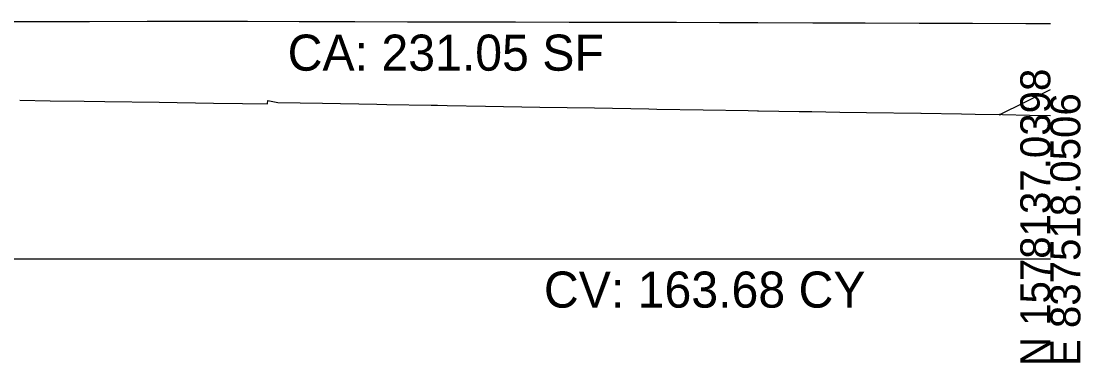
# Model space of a CAD drawing. Extents: x -26 to 303, y -16 to 6048.
# Drawn here: x 204.1 to 302.8, y 3990.3 to 4022.1 of the extents above; entities that cross this region are included whole.
import ezdxf

# ---------------------------------------------------------------- set-up
doc = ezdxf.new("R2010")
doc.units = 0
for name, color, linetype in [('DTM_X_FLOW_ARROWS', 7, 'Continuous'), ('DTM_X_GROUND', 7, 'Continuous'), ('XS_CELL', 7, 'Continuous'), ('XS_P_GROUND', 7, 'Continuous'), ('XS_SHEET_EW_TX_AREA', 7, 'Continuous'), ('XS_SHEET_EW_TX_VOLUME', 7, 'Continuous')]:
    doc.layers.add(name, color=color, linetype=linetype)

msp = doc.modelspace()

# ---------------------------------------------------------------- linework, layer by layer
at = {"layer": 'DTM_X_GROUND'}
msp.add_lwpolyline([(200.356, 4022.064), (205.858, 4022.086), (210.453, 4022.085), (215.838, 4022.106), (220.418, 4022.104), (225.19, 4022.1), (230.001, 4022.082), (235.181, 4022.076), (240.084, 4022.058), (245.173, 4022.053), (250.167, 4022.034), (255.164, 4022.028), (260.25, 4022.009), (265.154, 4022.004), (269.172, 4021.988), (272.735, 4021.977), (277.854, 4021.963), (282.738, 4021.947), (287.782, 4021.933), (292.741, 4021.917), (297.707, 4021.904), (300, 4021.896)], dxfattribs=at)
msp.add_lwpolyline([(200.356, 4022.064), (205.858, 4022.086), (210.453, 4022.085), (215.838, 4022.106), (220.418, 4022.104), (225.19, 4022.1), (230.001, 4022.082), (235.181, 4022.076), (240.084, 4022.058), (245.173, 4022.053), (250.167, 4022.034), (255.164, 4022.028), (260.25, 4022.009), (265.154, 4022.004), (269.172, 4021.988), (272.735, 4021.977), (277.854, 4021.963), (282.738, 4021.947), (287.782, 4021.933), (292.741, 4021.917), (297.707, 4021.904), (300, 4021.896)], dxfattribs=at)
at = {"layer": 'XS_CELL'}
msp.add_line((150, 4000), (300, 4000), dxfattribs=at)
at = {"layer": 'XS_P_GROUND'}
for points in [[(295.282, 4013.415), (300, 4015.744)], [(203.972, 4014.751), (206.813, 4014.709), (209.972, 4014.662), (211.883, 4014.634), (216.954, 4014.558), (222.024, 4014.482), (224.706, 4014.442), (227.061, 4014.407), (227.094, 4014.727), (228.001, 4014.535), (232.164, 4014.464), (237.233, 4014.377), (238.164, 4014.361), (242.303, 4014.29), (242.881, 4014.28), (243.783, 4014.265), (247.372, 4014.204), (252.442, 4014.117), (257.511, 4014.03), (262.58, 4013.943), (263.334, 4013.931), (267.649, 4013.857), (271.836, 4013.785), (272.718, 4013.771), (272.813, 4013.77), (276.594, 4013.71), (277.787, 4013.691), (280.392, 4013.65), (282.856, 4013.611), (287.925, 4013.531), (287.972, 4013.531), (291.73, 4013.471), (292.993, 4013.451), (295.551, 4013.411), (298.062, 4013.371), (300, 4013.341)]]:
    msp.add_lwpolyline(points, dxfattribs=at)

# ---------------------------------------------------------------- texts
at = {"layer": 'DTM_X_FLOW_ARROWS'}
msp.add_text('X', height=0.24, dxfattribs=at).set_placement((295.204, 4013.295))
at = {"layer": 'XS_CELL'}
for s, p in [('N 1578137.0398', (300, 3990)), ('E 837518.0506', (302.8, 3990))]:
    msp.add_text(s, height=2.8, rotation=90, dxfattribs=at).set_placement(p)
at = {"layer": 'XS_SHEET_EW_TX_AREA'}
msp.add_text('CA: 231.05 SF', height=3.36, dxfattribs=at).set_placement((228.927, 4017.5))
at = {"layer": 'XS_SHEET_EW_TX_VOLUME'}
msp.add_text('CV: 163.68 CY', height=3.36, dxfattribs=at).set_placement((252.808, 3995.44))

doc.saveas('drawing.dxf')
